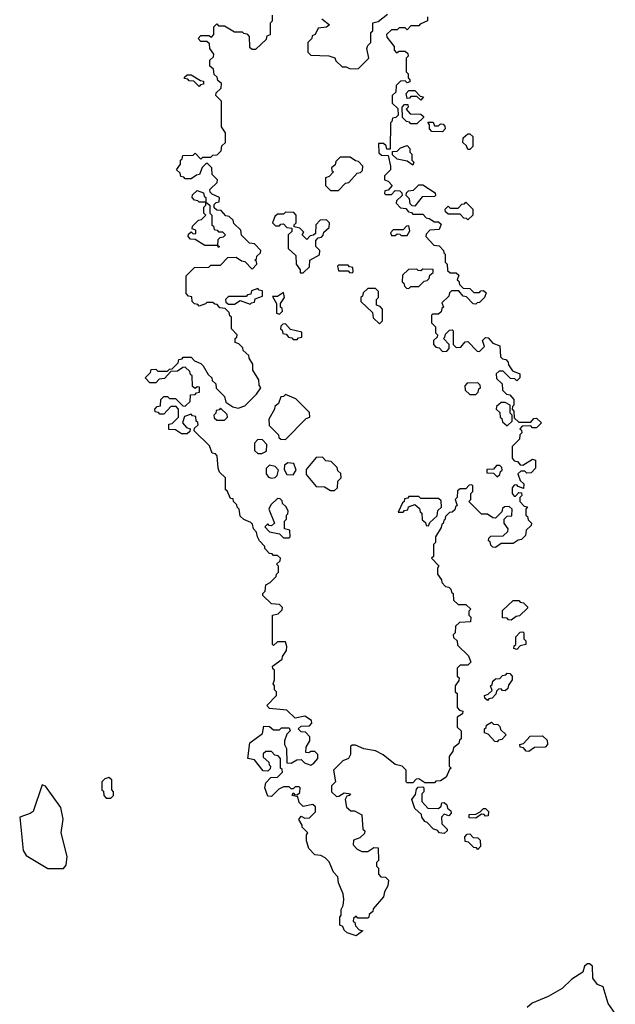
# Model space of a CAD drawing. Extents: x 2106670 to 2323771, y 35271 to 224896.
# Tile 341 of 419: x 2285011 to 2288046, y 147431 to 152451. Entities that reach past the tile are written whole.
import ezdxf

# ---------------------------------------------------------------- set-up
doc = ezdxf.new("R2010")
doc.units = 0

msp = doc.modelspace()

# ---------------------------------------------------------------- linework, layer by layer
at = {"layer": '0CON20XD'}
for points in [[(2286765, 148734.5), (2286723, 148753), (2286705, 148752.5), (2286697.5, 148745), (2286696.2, 148705), (2286686, 148685), (2286657, 148673), (2286610, 148625), (2286620, 148565), (2286600, 148545), (2286600, 148515), (2286625, 148490), (2286638.3, 148491.7), (2286665, 148510), (2286697.5, 148505), (2286690, 148495), (2286677.5, 148492.5), (2286670, 148475), (2286675.9, 148435.9), (2286698.3, 148418.3), (2286717, 148417), (2286755, 148397.5), (2286760, 148325), (2286770, 148315), (2286768.3, 148301.7), (2286745, 148280), (2286711.7, 148268.3), (2286710, 148245), (2286731.7, 148221.7), (2286755, 148210), (2286785, 148210), (2286815, 148230), (2286838.3, 148228.3), (2286840, 148165), (2286830, 148155), (2286830, 148135), (2286840, 148125), (2286840, 148095), (2286851.7, 148081.7), (2286875, 148080), (2286890, 148065), (2286887.5, 148035), (2286870, 148005), (2286865, 147980), (2286811.7, 147918.3), (2286810, 147905), (2286791.7, 147888.3), (2286790, 147875), (2286785, 147870), (2286735, 147870), (2286725, 147880), (2286711.7, 147868.3), (2286710, 147855), (2286718.3, 147848.3), (2286721.7, 147831.7), (2286741.7, 147811.7), (2286760, 147805), (2286725, 147780), (2286680, 147795), (2286665, 147810), (2286658.3, 147828.3), (2286642.5, 147835), (2286643.3, 147875), (2286650, 147885), (2286650, 147915), (2286660, 147935), (2286662.5, 147965), (2286660, 147995), (2286635, 148050), (2286631.7, 148081.7), (2286610, 148105), (2286588.3, 148158.3), (2286568.3, 148178.3), (2286545, 148190), (2286515, 148193.3), (2286483.8, 148225), (2286472.5, 148265), (2286472.5, 148295), (2286480, 148305), (2286450, 148335), (2286450, 148345), (2286433, 148373), (2286445, 148390), (2286465, 148380), (2286488.3, 148381.7), (2286518.3, 148411.7), (2286518.3, 148438.3), (2286505, 148450), (2286455, 148440), (2286435, 148460), (2286428.3, 148488.3), (2286400, 148495), (2286405, 148510), (2286411.7, 148501.7), (2286425, 148500), (2286438.3, 148511.7), (2286440, 148535), (2286435, 148540), (2286415, 148540), (2286405, 148530), (2286395, 148530), (2286385, 148540), (2286355, 148540), (2286331.7, 148528.3), (2286295, 148490), (2286275, 148492.5), (2286260, 148535), (2286265, 148560), (2286291.7, 148588.3), (2286325, 148590), (2286350, 148615), (2286348.3, 148628.3), (2286340, 148635), (2286340, 148685), (2286328.3, 148698.3), (2286311.7, 148701.7), (2286295, 148720), (2286265, 148720), (2286251.7, 148708.3), (2286251.7, 148691.7), (2286280, 148665), (2286281.7, 148651.7), (2286290, 148645), (2286288.3, 148631.7), (2286275, 148620), (2286251.7, 148621.7), (2286208.3, 148678.3), (2286173.3, 148685), (2286183.3, 148765), (2286248.3, 148811.7), (2286255, 148850), (2286285, 148847.5), (2286305, 148830), (2286335, 148830), (2286345, 148840), (2286385, 148840), (2286390, 148825), (2286371.7, 148808.3), (2286360, 148775), (2286360, 148755), (2286370, 148735), (2286371.7, 148661.7), (2286395, 148660), (2286423, 148677), (2286445, 148680), (2286461.7, 148661.7), (2286476.7, 148656.7), (2286495, 148650), (2286510, 148660), (2286530, 148685), (2286530, 148705), (2286515, 148720), (2286495, 148720), (2286485, 148712.5), (2286470, 148715), (2286471.7, 148741.7), (2286490, 148775), (2286490, 148795), (2286468.3, 148818.3), (2286445, 148820), (2286430, 148835), (2286445, 148850), (2286488.3, 148851.7), (2286500, 148865), (2286498.3, 148878.3), (2286465, 148900), (2286415, 148890), (2286371.7, 148931.7), (2286285, 148940), (2286270, 148955), (2286320, 149005), (2286320, 149025), (2286310, 149035), (2286310, 149055), (2286302.5, 149065), (2286310, 149085), (2286310, 149135), (2286301.7, 149141.7), (2286300, 149155), (2286348.3, 149191.7), (2286350, 149205), (2286370, 149235), (2286372.5, 149255), (2286365, 149280), (2286325, 149280), (2286305, 149260), (2286300, 149265), (2286300, 149415), (2286328.3, 149421.7), (2286348.3, 149441.7), (2286350, 149455), (2286335, 149470), (2286295, 149472.5), (2286250, 149515), (2286250, 149525), (2286261.7, 149538.3), (2286265, 149570), (2286288.3, 149581.7), (2286318.3, 149611.7), (2286320, 149625), (2286330, 149635), (2286330, 149665), (2286320, 149675), (2286338.3, 149691.7), (2286340, 149705), (2286325, 149720), (2286305, 149720), (2286298.3, 149728.3), (2286285, 149730), (2286260, 149755), (2286260, 149765), (2286232.5, 149795), (2286222.5, 149815), (2286218.3, 149838.3), (2286202.5, 149855), (2286198.3, 149878.3), (2286188.3, 149888.3), (2286153, 149903), (2286135, 149920), (2286130, 149955), (2286120, 149965), (2286118.3, 149978.3), (2286100, 149995), (2286098.3, 150008.3), (2286085, 150010), (2286068.3, 150048.3), (2286060, 150055), (2286060, 150115), (2286030, 150145), (2286022.5, 150165), (2286018.3, 150228.3), (2286008.3, 150238.3), (2285991.7, 150241.7), (2285978.3, 150278.3), (2285900, 150355), (2285901.7, 150368.3), (2285920, 150385), (2285918.3, 150398.3), (2285910, 150405), (2285908.3, 150428.3), (2285891.7, 150431.7), (2285885, 150440), (2285851.7, 150428.3), (2285840, 150395), (2285861.7, 150371.7), (2285880, 150365), (2285878.3, 150351.7), (2285865, 150340), (2285835, 150340), (2285805, 150360), (2285771.7, 150361.7), (2285771.7, 150388.3), (2285788.3, 150391.7), (2285820, 150425), (2285820, 150465), (2285808.3, 150478.3), (2285781.7, 150478.3), (2285745, 150440), (2285725, 150440), (2285718.3, 150448.3), (2285701.7, 150451.7), (2285700, 150465), (2285711.7, 150478.3), (2285728.3, 150481.7), (2285730, 150515), (2285745, 150530), (2285765, 150530), (2285775, 150520), (2285805, 150520), (2285841.7, 150481.7), (2285855, 150480), (2285880, 150505), (2285881.7, 150538.3), (2285905, 150540), (2285911.7, 150548.3), (2285928.3, 150551.7), (2285928.3, 150578.3), (2285915, 150580), (2285905, 150570), (2285891.7, 150581.7), (2285890, 150635), (2285881.7, 150641.7), (2285878.3, 150658.3), (2285855, 150680), (2285841.7, 150678.3), (2285815, 150660), (2285781.7, 150658.3), (2285748.3, 150621.7), (2285721.7, 150618.3), (2285705, 150600), (2285675, 150600), (2285650, 150625), (2285678.3, 150651.7), (2285681.7, 150668.3), (2285705, 150670), (2285715, 150660), (2285765, 150660), (2285775, 150670), (2285788.3, 150671.7), (2285818.3, 150701.7), (2285821.7, 150718.3), (2285838.3, 150721.7), (2285845, 150730), (2285885, 150730), (2285901.7, 150711.7), (2285935, 150697.5), (2285946.4, 150686.4), (2285971.7, 150641.7), (2285990, 150625), (2285991.7, 150611.7), (2286010, 150595), (2286011.7, 150571.7), (2286055, 150530), (2286061.7, 150501.7), (2286097.5, 150477.5), (2286125, 150470), (2286158.3, 150481.7), (2286218.3, 150541.7), (2286240, 150575), (2286231.7, 150588.3), (2286230, 150615), (2286200, 150665), (2286200, 150695), (2286180, 150725), (2286178.3, 150738.3), (2286150, 150765), (2286148.3, 150778.3), (2286128.3, 150798.3), (2286110, 150805), (2286110, 150825), (2286118.3, 150831.7), (2286120, 150845), (2286090, 150875), (2286090, 150935), (2286081.7, 150941.7), (2286078.3, 150958.3), (2286058.3, 150978.3), (2286031.7, 150981.7), (2286018.3, 150998.3), (2286005, 151000), (2285995, 151010), (2285965, 151010), (2285958.3, 151001.7), (2285925, 150990), (2285918.3, 150998.3), (2285901.7, 151001.7), (2285890, 151015), (2285888.3, 151038.3), (2285871.7, 151041.7), (2285860, 151055), (2285860, 151145), (2285901.7, 151188.3), (2285975, 151190), (2285985, 151200), (2286035, 151200), (2286071.7, 151238.3), (2286115, 151240), (2286141.7, 151221.7), (2286158.3, 151218.3), (2286195, 151180), (2286220, 151205), (2286218.3, 151218.3), (2286210, 151225), (2286218.3, 151231.7), (2286220, 151245), (2286238.3, 151261.7), (2286240, 151275), (2286208.3, 151308.3), (2286181.7, 151311.7), (2286141.7, 151351.7), (2286138.3, 151378.3), (2286101.7, 151411.7), (2286098.3, 151428.3), (2286078.3, 151448.3), (2286061.7, 151451.7), (2286038.3, 151478.3), (2286015, 151480), (2286001.7, 151491.7), (2286001.7, 151508.3), (2286011.7, 151518.3), (2286028.3, 151521.7), (2286030, 151545), (2285991.7, 151561.7), (2285981.7, 151571.7), (2285980, 151585), (2286018.3, 151621.7), (2286020, 151635), (2285991.7, 151661.7), (2285990, 151695), (2285968.3, 151718.3), (2285961.7, 151718.3), (2285941.7, 151698.3), (2285928.3, 151661.7), (2285911.7, 151658.3), (2285885, 151640), (2285855, 151640), (2285848.3, 151648.3), (2285831.7, 151651.7), (2285828.3, 151668.3), (2285810, 151685), (2285830, 151715), (2285830, 151735), (2285838.3, 151741.7), (2285841.7, 151758.3), (2285895, 151760), (2285905, 151770), (2285935, 151740), (2285945, 151750), (2285985, 151750), (2285995, 151760), (2286018.3, 151761.7), (2286038.3, 151781.7), (2286041.7, 151808.3), (2286060, 151825), (2286060, 151875), (2286040, 151905), (2286040, 152035), (2286010, 152065), (2286011.7, 152078.3), (2286038.3, 152101.7), (2286040, 152125), (2286021.7, 152141.7), (2286018.3, 152158.3), (2286001.7, 152171.7), (2285998.3, 152198.3), (2285980, 152215), (2285980, 152245), (2285998.3, 152261.7), (2286000, 152275), (2285980, 152305), (2285978.3, 152328.3), (2285965, 152340), (2285935, 152340), (2285920, 152355), (2285935, 152370), (2285975, 152370), (2285988.3, 152361.7), (2286000, 152375), (2286000, 152415), (2286015, 152430), (2286025, 152420), (2286055, 152420), (2286105, 152390), (2286145, 152390), (2286151.7, 152381.7), (2286168.3, 152378.3), (2286180, 152365), (2286181.7, 152311.7), (2286195, 152300), (2286215, 152300), (2286268.3, 152351.7), (2286271.7, 152368.3), (2286290, 152375), (2286290, 152435), (2286300, 152445), (2286300, 152475)], [(2286550, 152455), (2286590, 152425), (2286575, 152413.3), (2286531.7, 152408.3), (2286517.5, 152375), (2286501.7, 152368.3), (2286500, 152355), (2286480, 152335), (2286480, 152285), (2286495, 152270), (2286587, 152267), (2286616.4, 152256.4), (2286621.7, 152241.7), (2286655, 152210), (2286675, 152210), (2286695, 152200), (2286738.3, 152201.7), (2286790, 152255), (2286780, 152305), (2286785, 152320), (2286800, 152335), (2286800, 152385), (2286810, 152395), (2286810, 152435), (2286838.3, 152441.7), (2286885, 152480)], [(2287090, 152465), (2287090, 152445), (2287051.7, 152428.3), (2287045, 152420), (2287005, 152420), (2286985, 152400), (2286975, 152410), (2286945, 152410), (2286935, 152400), (2286905, 152400), (2286880, 152375), (2286881.7, 152361.7), (2286920, 152315), (2286920, 152295), (2286931.7, 152281.7), (2286945, 152290), (2286975, 152290), (2286988.3, 152278.3), (2286990, 152265), (2286980, 152255), (2286980, 152185), (2286990, 152175), (2286990, 152155), (2287000, 152145), (2287000, 152135), (2286985, 152130), (2286975, 152140), (2286951.7, 152138.3), (2286930, 152115), (2286928.3, 152081.7), (2286910, 152065), (2286910, 152025), (2286938.3, 151998.3), (2286940, 151965), (2286928.3, 151951.7), (2286911.7, 151948.3), (2286908.3, 151931.7), (2286900, 151925), (2286898.3, 151791.7), (2286881.7, 151791.7), (2286878.3, 151808.3), (2286865, 151820), (2286840, 151820), (2286841.7, 151771.7), (2286855, 151760), (2286888.3, 151758.3), (2286900, 151705), (2286900, 151685), (2286870, 151655), (2286870, 151635), (2286888.3, 151628.3), (2286910, 151605), (2286888.3, 151581.7), (2286871.7, 151578.3), (2286870, 151565), (2286875, 151560), (2286905, 151560), (2286925, 151580), (2286948.3, 151578.3), (2286958.3, 151568.3), (2286960, 151555), (2286931.7, 151528.3), (2286930, 151515), (2286951.7, 151491.7), (2286978.3, 151488.3), (2286991.7, 151471.7), (2287008.3, 151468.3), (2287015, 151460), (2287065, 151460), (2287081.7, 151441.7), (2287098.3, 151438.3), (2287125, 151420), (2287145, 151420), (2287158.3, 151408.3), (2287148.3, 151381.7), (2287101.7, 151378.3), (2287081.7, 151358.3), (2287080, 151345), (2287121.7, 151301.7), (2287148.3, 151298.3), (2287170, 151275), (2287171.7, 151261.7), (2287180, 151255), (2287180, 151215), (2287190, 151205), (2287191.7, 151171.7), (2287205, 151160), (2287235, 151160), (2287248.3, 151148.3), (2287240, 151125), (2287248.3, 151118.3), (2287251.7, 151101.7), (2287271.7, 151081.7), (2287305, 151080), (2287325, 151060), (2287355, 151060), (2287361.7, 151068.3), (2287375, 151070), (2287388.3, 151058.3), (2287380, 151035), (2287355, 151010), (2287341.7, 151008.3), (2287335, 151000), (2287321.7, 151001.7), (2287288.3, 151038.3), (2287271.7, 151041.7), (2287248.3, 151068.3), (2287211.7, 151068.3), (2287201.7, 151058.3), (2287198.3, 151041.7), (2287161.7, 151008.3), (2287170, 150985), (2287161.7, 150978.3), (2287158.3, 150961.7), (2287145, 150950), (2287115, 150950), (2287110, 150945), (2287110, 150905), (2287130, 150885), (2287130, 150855), (2287140, 150845), (2287138.3, 150831.7), (2287120, 150815), (2287120, 150795), (2287131.7, 150781.7), (2287148.3, 150778.3), (2287165, 150760), (2287188.3, 150761.7), (2287200, 150775), (2287200, 150795), (2287170, 150825), (2287178.3, 150831.7), (2287181.7, 150848.3), (2287201.7, 150868.3), (2287215, 150870), (2287220, 150865), (2287220, 150795), (2287235, 150780), (2287258.3, 150781.7), (2287281.7, 150808.3), (2287295, 150810), (2287341.7, 150761.7), (2287355, 150760), (2287380, 150785), (2287370, 150815), (2287385, 150830), (2287398.3, 150828.3), (2287421.7, 150801.7), (2287458.3, 150788.3), (2287461.7, 150731.7), (2287471.7, 150721.7), (2287488.3, 150718.3), (2287500, 150705), (2287501.7, 150691.7), (2287521.7, 150661.7), (2287560, 150645), (2287560, 150625), (2287545, 150610), (2287535, 150620), (2287511.7, 150621.7), (2287475, 150660), (2287455, 150660), (2287440, 150645), (2287441.7, 150621.7), (2287470, 150595), (2287471.7, 150561.7), (2287491.7, 150541.7), (2287508.3, 150538.3), (2287530, 150515), (2287530, 150485), (2287521.7, 150478.3), (2287520, 150465), (2287530, 150455), (2287531.7, 150421.7), (2287555, 150400), (2287615, 150400), (2287631.7, 150418.3), (2287645, 150420), (2287670, 150395), (2287645, 150370), (2287625, 150370), (2287615, 150380), (2287571.7, 150378.3), (2287560, 150365), (2287568.3, 150358.3), (2287570, 150345), (2287560, 150335), (2287558.3, 150311.7), (2287520, 150275), (2287520, 150215), (2287531.7, 150201.7), (2287548.3, 150198.3), (2287561.7, 150181.7), (2287575, 150180), (2287625, 150210), (2287640, 150205), (2287640, 150165), (2287618.3, 150141.7), (2287595, 150140), (2287585, 150150), (2287565, 150150), (2287550, 150135), (2287561.7, 150101.7), (2287580, 150085), (2287578.3, 150061.7), (2287551.7, 150071.7), (2287545, 150080), (2287531.7, 150078.3), (2287520, 150065), (2287520, 150035), (2287531.7, 150021.7), (2287538.3, 150021.7), (2287555, 150040), (2287568.3, 150038.3), (2287570, 150025), (2287560, 150015), (2287560, 149995), (2287581.7, 149971.7), (2287598.3, 149968.3), (2287590, 149955), (2287590, 149925), (2287598.3, 149918.3), (2287601.7, 149901.7), (2287620, 149885), (2287618.3, 149871.7), (2287591.7, 149848.3), (2287588.3, 149821.7), (2287568.3, 149801.7), (2287551.7, 149798.3), (2287525, 149780), (2287465, 149780), (2287435, 149760), (2287421.7, 149761.7), (2287411.7, 149771.7), (2287408.3, 149788.3), (2287400, 149795), (2287401.7, 149808.3), (2287411.7, 149818.3), (2287475, 149820), (2287498.3, 149841.7), (2287500, 149855), (2287480, 149885), (2287480, 149905), (2287495, 149920), (2287518.3, 149921.7), (2287520, 149955), (2287505, 149970), (2287481.7, 149968.3), (2287471.7, 149958.3), (2287468.3, 149941.7), (2287435, 149910), (2287421.7, 149911.7), (2287395, 149930), (2287365, 149930), (2287300, 149995), (2287310, 150005), (2287310, 150035), (2287320, 150045), (2287320, 150075), (2287315, 150080), (2287301.7, 150078.3), (2287285, 150060), (2287255, 150060), (2287241.7, 150048.3), (2287240, 150015), (2287230, 150005), (2287240, 149975), (2287231.7, 149968.3), (2287228.3, 149951.7), (2287215, 149940), (2287201.7, 149938.3), (2287181.7, 149918.3), (2287178.3, 149901.7), (2287171.7, 149898.3), (2287168.3, 149881.7), (2287161.7, 149878.3), (2287158.3, 149861.7), (2287130, 149815), (2287130, 149785), (2287120, 149775), (2287120, 149715), (2287110, 149705), (2287147, 149667), (2287140, 149655), (2287140, 149625), (2287160, 149595), (2287161.7, 149581.7), (2287181.7, 149561.7), (2287198.3, 149558.3), (2287208.3, 149548.3), (2287211.7, 149531.7), (2287220, 149525), (2287221.7, 149491.7), (2287245, 149470), (2287285, 149470), (2287310, 149445), (2287300, 149435), (2287300, 149415), (2287310, 149405), (2287308.3, 149381.7), (2287251.7, 149378.3), (2287231.7, 149358.3), (2287230, 149325), (2287220, 149315), (2287221.7, 149301.7), (2287240, 149285), (2287241.7, 149261.7), (2287298.3, 149208.3), (2287310, 149175), (2287295, 149160), (2287255, 149160), (2287240, 149145), (2287240, 149105), (2287250, 149095), (2287248.3, 149081.7), (2287230, 149055), (2287230, 149025), (2287240, 149015), (2287240, 148945), (2287251.7, 148931.7), (2287270, 148925), (2287268.3, 148911.7), (2287240, 148895), (2287240, 148845), (2287260, 148825), (2287260, 148785), (2287251.7, 148778.3), (2287248.3, 148761.7), (2287221.7, 148738.3), (2287218.3, 148721.7), (2287200, 148695), (2287200, 148645), (2287210, 148635), (2287201.7, 148628.3), (2287185, 148590), (2287155, 148570), (2287131.7, 148568.3), (2287125, 148560), (2287075, 148560), (2287045, 148580), (2287031.7, 148578.3), (2287015, 148560), (2286985, 148560), (2286980, 148565), (2286980, 148625), (2286960, 148645), (2286925, 148653.3), (2286863, 148703), (2286825, 148724), (2286765, 148734.5)], [(2285925, 152110), (2285898.3, 152138.3), (2285875, 152140), (2285868.3, 152148.3), (2285851.7, 152151.7), (2285851.7, 152158.3), (2285865, 152170), (2285885, 152170), (2285931.7, 152141.7), (2285948.3, 152138.3), (2285948.3, 152121.7), (2285931.7, 152118.3), (2285925, 152110)], [(2287055, 152040), (2287035, 152060), (2287005, 152060), (2286998.3, 152051.7), (2286985, 152050), (2286980, 152075), (2286995, 152090), (2287025, 152090), (2287051.7, 152061.7), (2287068.3, 152058.3), (2287055, 152040)], [(2287035, 151920), (2287005, 151920), (2286998.3, 151928.3), (2286981.7, 151931.7), (2286961.7, 151951.7), (2286960, 152005), (2286971.7, 152018.3), (2286988.3, 152018.3), (2286990, 152005), (2286980, 151995), (2287001.7, 151971.7), (2287055, 151970), (2287068.3, 151958.3), (2287068.3, 151951.7), (2287035, 151920)], [(2287165, 151880), (2287111.7, 151881.7), (2287100, 151895), (2287100, 151915), (2287091.7, 151928.3), (2287118.3, 151928.3), (2287125, 151910), (2287145, 151910), (2287155, 151920), (2287168.3, 151918.3), (2287178.3, 151908.3), (2287180, 151895), (2287165, 151880)], [(2287305, 151790), (2287295, 151790), (2287288.3, 151808.3), (2287270, 151825), (2287271.7, 151848.3), (2287295, 151870), (2287305, 151870), (2287320, 151855), (2287320, 151805), (2287305, 151790)], [(2287015, 151710), (2286985, 151730), (2286935, 151740), (2286911.7, 151761.7), (2286911.7, 151778.3), (2286935, 151780), (2286951.7, 151798.3), (2286985, 151810), (2287000, 151795), (2287000, 151775), (2287010, 151765), (2287010, 151735), (2287020, 151725), (2287015, 151710)], [(2286635, 151580), (2286671.7, 151618.3), (2286688.3, 151621.7), (2286731.7, 151668.3), (2286748.3, 151671.7), (2286758.3, 151681.7), (2286760, 151705), (2286738.3, 151728.3), (2286721.7, 151731.7), (2286695, 151750), (2286645, 151750), (2286621.7, 151728.3), (2286618.3, 151711.7), (2286600, 151695), (2286601.7, 151681.7), (2286610, 151675), (2286588.3, 151651.7), (2286570, 151645), (2286570, 151605), (2286595, 151580), (2286635, 151580)], [(2287025, 151500), (2287011.7, 151501.7), (2287001.7, 151511.7), (2286998.3, 151538.3), (2286980, 151555), (2286981.7, 151568.3), (2286991.7, 151578.3), (2287018.3, 151581.7), (2287045, 151610), (2287065, 151610), (2287128.3, 151568.3), (2287130, 151555), (2287125, 151550), (2287061.7, 151548.3), (2287025, 151500)], [(2286025, 151290), (2286020, 151300), (2285955, 151300), (2285905, 151330), (2285881.7, 151331.7), (2285870, 151345), (2285871.7, 151358.3), (2285885, 151370), (2285895, 151360), (2285908.3, 151361.7), (2285908.3, 151378.3), (2285890, 151385), (2285891.7, 151398.3), (2285921.7, 151428.3), (2285938.3, 151431.7), (2285960, 151455), (2285950, 151465), (2285950, 151495), (2285960, 151505), (2285960, 151520), (2285925, 151520), (2285918.3, 151528.3), (2285901.7, 151531.7), (2285890, 151545), (2285891.7, 151558.3), (2285915, 151580), (2285948.3, 151568.3), (2285951.7, 151551.7), (2285960, 151545), (2285960, 151520), (2285980, 151505), (2285980, 151465), (2285990, 151455), (2285990, 151405), (2285998.3, 151398.3), (2286001.7, 151381.7), (2286018.3, 151378.3), (2286025, 151370), (2286045, 151370), (2286060, 151355), (2286048.3, 151341.7), (2286031.7, 151338.3), (2286021.7, 151328.3), (2286020, 151300), (2286030, 151295), (2286025, 151290)], [(2287295, 151430), (2287288.3, 151438.3), (2287275, 151440), (2287255, 151460), (2287195, 151460), (2287181.7, 151471.7), (2287180, 151485), (2287195, 151500), (2287205, 151490), (2287245, 151490), (2287265, 151510), (2287278.3, 151511.7), (2287285, 151520), (2287320, 151485), (2287320, 151455), (2287295, 151430)], [(2286455, 151160), (2286488.3, 151191.7), (2286490, 151225), (2286538.3, 151251.7), (2286540, 151275), (2286520, 151295), (2286520, 151325), (2286531.7, 151338.3), (2286548.3, 151341.7), (2286558.3, 151351.7), (2286561.7, 151368.3), (2286588.3, 151391.7), (2286590, 151415), (2286575, 151430), (2286541.7, 151428.3), (2286520, 151405), (2286518.3, 151361.7), (2286508.3, 151351.7), (2286491.7, 151348.3), (2286475, 151330), (2286450, 151355), (2286458.3, 151368.3), (2286438.3, 151388.3), (2286410, 151395), (2286410, 151405), (2286420, 151415), (2286420, 151455), (2286408.3, 151468.3), (2286365, 151470), (2286355, 151460), (2286325, 151460), (2286311.7, 151448.3), (2286300, 151415), (2286315, 151400), (2286335, 151400), (2286341.7, 151408.3), (2286355, 151410), (2286371.7, 151391.7), (2286398.3, 151388.3), (2286398.3, 151371.7), (2286380, 151355), (2286380, 151285), (2286418.3, 151248.3), (2286420, 151205), (2286440, 151175), (2286440, 151160), (2286455, 151160)], [(2286985, 151350), (2287000, 151375), (2286995, 151400), (2286981.7, 151398.3), (2286965, 151380), (2286915, 151380), (2286900, 151365), (2286905, 151350), (2286925, 151350), (2286935, 151360), (2286948.3, 151358.3), (2286955, 151350), (2286985, 151350)], [(2286705, 151160), (2286710, 151165), (2286708.3, 151188.3), (2286691.7, 151191.7), (2286685, 151200), (2286635, 151200), (2286630, 151195), (2286635, 151170), (2286685, 151170), (2286691.7, 151161.7), (2286705, 151160)], [(2286995, 151080), (2287005, 151090), (2287045, 151090), (2287071.7, 151118.3), (2287088.3, 151121.7), (2287098.3, 151131.7), (2287101.7, 151148.3), (2287118.3, 151161.7), (2287118.3, 151178.3), (2287065, 151180), (2287055, 151170), (2287041.7, 151171.7), (2287035, 151180), (2286991.7, 151178.3), (2286961.7, 151148.3), (2286960, 151115), (2286968.3, 151108.3), (2286971.7, 151091.7), (2286981.7, 151081.7), (2286995, 151080)], [(2286185, 151000), (2286191.7, 151008.3), (2286208.3, 151011.7), (2286211.7, 151028.3), (2286248.3, 151041.7), (2286248.3, 151068.3), (2286231.7, 151071.7), (2286225, 151080), (2286191.7, 151068.3), (2286188.3, 151051.7), (2286171.7, 151048.3), (2286165, 151040), (2286075, 151040), (2286060, 151025), (2286061.7, 151011.7), (2286075, 151000), (2286105, 151000), (2286135, 151020), (2286185, 151000)], [(2286335, 150950), (2286350, 150965), (2286348.3, 150978.3), (2286340, 150985), (2286340, 151005), (2286360, 151035), (2286355, 151060), (2286325, 151040), (2286300, 151040), (2286320, 151005), (2286320, 150955), (2286335, 150950)], [(2286845, 150900), (2286860, 150915), (2286860, 150975), (2286848.3, 150988.3), (2286830, 150995), (2286830, 151025), (2286840, 151035), (2286840, 151065), (2286825, 151080), (2286785, 151080), (2286761.7, 151058.3), (2286758.3, 151041.7), (2286750, 151035), (2286750, 151015), (2286808.3, 150958.3), (2286811.7, 150931.7), (2286845, 150900)], [(2286425, 150820), (2286431.7, 150828.3), (2286448.3, 150831.7), (2286448.3, 150858.3), (2286391.7, 150871.7), (2286365, 150900), (2286351.7, 150898.3), (2286341.7, 150888.3), (2286340, 150875), (2286348.3, 150868.3), (2286351.7, 150851.7), (2286368.3, 150848.3), (2286381.7, 150831.7), (2286398.3, 150828.3), (2286405, 150820), (2286425, 150820)], [(2287335, 150540), (2287348.3, 150551.7), (2287351.7, 150568.3), (2287360, 150575), (2287358.3, 150588.3), (2287345, 150600), (2287291.7, 150598.3), (2287280, 150585), (2287281.7, 150561.7), (2287305, 150540), (2287335, 150540)], [(2286365, 150310), (2286471.7, 150418.3), (2286490, 150425), (2286488.3, 150448.3), (2286418.3, 150518.3), (2286365, 150540), (2286355, 150530), (2286341.7, 150528.3), (2286330, 150495), (2286311.7, 150478.3), (2286310, 150465), (2286280, 150415), (2286281.7, 150381.7), (2286330, 150335), (2286331.7, 150321.7), (2286341.7, 150311.7), (2286365, 150310)], [(2287495, 150380), (2287520, 150405), (2287520, 150435), (2287510, 150445), (2287510, 150485), (2287485, 150500), (2287465, 150500), (2287441.7, 150478.3), (2287440, 150465), (2287458.3, 150448.3), (2287460, 150425), (2287468.3, 150418.3), (2287471.7, 150401.7), (2287495, 150380)], [(2286055, 150410), (2286070, 150425), (2286068.3, 150438.3), (2286035, 150470), (2286028.3, 150461.7), (2286011.7, 150458.3), (2286010, 150445), (2286000, 150435), (2286001.7, 150421.7), (2286015, 150410), (2286055, 150410)], [(2286245, 150240), (2286268.3, 150251.7), (2286270, 150285), (2286248.3, 150308.3), (2286225, 150310), (2286207.5, 150292.5), (2286207.5, 150255), (2286225, 150240), (2286245, 150240)], [(2286615, 150050), (2286630, 150065), (2286631.7, 150098.3), (2286650, 150115), (2286648.3, 150138.3), (2286631.7, 150151.7), (2286628.3, 150168.3), (2286598.3, 150198.3), (2286571.7, 150201.7), (2286555, 150220), (2286521.7, 150218.3), (2286471.7, 150158.3), (2286471.7, 150131.7), (2286521.7, 150071.7), (2286565, 150070), (2286595, 150050), (2286615, 150050)], [(2286295, 150113.3), (2286313, 150117), (2286323, 150127), (2286330, 150155), (2286312.5, 150172.5), (2286285, 150180), (2286267.5, 150162.5), (2286266.4, 150136.4), (2286278.8, 150118.8), (2286295, 150113.3)], [(2286405, 150130), (2286420, 150155), (2286408.3, 150188.3), (2286378.3, 150191.7), (2286360, 150180), (2286358.3, 150158.3), (2286371.7, 150131.7), (2286405, 150130)], [(2287445, 150120), (2287458.3, 150131.7), (2287461.7, 150148.3), (2287470, 150155), (2287468.3, 150168.3), (2287458.3, 150178.3), (2287441.7, 150178.3), (2287425, 150160), (2287391.7, 150158.3), (2287391.7, 150141.7), (2287425, 150140), (2287445, 150120)], [(2286385, 149810), (2286390, 149815), (2286388.3, 149848.3), (2286360, 149855), (2286360, 149895), (2286370, 149905), (2286370, 149925), (2286378.3, 149931.7), (2286380, 149945), (2286368.3, 149968.3), (2286350, 149985), (2286348.3, 149998.3), (2286338.3, 150008.3), (2286325, 150010), (2286291.7, 149978.3), (2286280, 149955), (2286310, 149885), (2286295, 149870), (2286281.7, 149871.7), (2286275, 149880), (2286260, 149865), (2286285, 149840), (2286335, 149830), (2286355, 149810), (2286385, 149810)], [(2287095, 149870), (2287101.7, 149888.3), (2287138.3, 149921.7), (2287141.7, 149948.3), (2287160, 149965), (2287158.3, 149998.3), (2287145, 150010), (2287055, 150010), (2287045, 150020), (2286995, 150020), (2286988.3, 150011.7), (2286971.7, 150008.3), (2286970, 149995), (2286961.7, 149988.3), (2286940, 149940), (2286965, 149940), (2286971.7, 149948.3), (2286988.3, 149951.7), (2286991.7, 149968.3), (2287025, 149980), (2287048.3, 149958.3), (2287051.7, 149941.7), (2287060, 149935), (2287061.7, 149901.7), (2287078.3, 149888.3), (2287081.7, 149871.7), (2287095, 149870)], [(2287515, 149390), (2287501.7, 149391.7), (2287495, 149400), (2287471.7, 149401.7), (2287471.7, 149438.3), (2287525, 149490), (2287555, 149490), (2287561.7, 149481.7), (2287578.3, 149478.3), (2287598.3, 149458.3), (2287598.3, 149451.7), (2287558.3, 149411.7), (2287541.7, 149408.3), (2287515, 149390)], [(2287545, 149240), (2287530, 149245), (2287531.7, 149258.3), (2287540, 149265), (2287540, 149305), (2287561.7, 149328.3), (2287575, 149330), (2287580, 149325), (2287580, 149295), (2287590, 149285), (2287590, 149265), (2287561.7, 149258.3), (2287545, 149240)], [(2287395, 148980), (2287381.7, 148991.7), (2287380, 149005), (2287398.3, 149011.7), (2287418.3, 149031.7), (2287410, 149055), (2287418.3, 149061.7), (2287421.7, 149078.3), (2287435, 149090), (2287458.3, 149091.7), (2287471.7, 149108.3), (2287488.3, 149111.7), (2287495, 149120), (2287508.3, 149118.3), (2287520, 149105), (2287520, 149085), (2287501.7, 149058.3), (2287498.3, 149041.7), (2287485, 149030), (2287471.7, 149031.7), (2287465, 149040), (2287451.7, 149038.3), (2287441.7, 149028.3), (2287438.3, 149011.7), (2287418.3, 148991.7), (2287401.7, 148988.3), (2287395, 148980)], [(2287445, 148770), (2287431.7, 148771.7), (2287398.3, 148808.3), (2287380, 148815), (2287380, 148835), (2287388.3, 148841.7), (2287390, 148855), (2287415, 148870), (2287425, 148860), (2287448.3, 148858.3), (2287458.3, 148848.3), (2287461.7, 148831.7), (2287490, 148805), (2287468.3, 148781.7), (2287451.7, 148778.3), (2287445, 148770)], [(2287605, 148720), (2287591.7, 148721.7), (2287578.3, 148738.3), (2287561.7, 148741.7), (2287560, 148755), (2287578.3, 148761.7), (2287611.7, 148798.3), (2287675, 148800), (2287698.3, 148778.3), (2287700, 148755), (2287688.3, 148741.7), (2287635, 148740), (2287605, 148720)], [(2285451.7, 148481.7), (2285475, 148482.5), (2285490, 148495), (2285490, 148515), (2285480, 148525), (2285480, 148575), (2285465, 148587.5), (2285445, 148580), (2285430, 148565), (2285430, 148525), (2285438.3, 148518.3), (2285440, 148495), (2285451.7, 148481.7)], [(2285235, 148123.8), (2285248.6, 148141.4), (2285252.5, 148185), (2285223.3, 148305), (2285232.5, 148375), (2285220, 148435), (2285143, 148543), (2285125, 148550), (2285080, 148415), (2285065, 148403.8), (2285011.2, 148385), (2285028.8, 148215), (2285045, 148190), (2285155, 148123.8), (2285235, 148123.8)], [(2287175, 148302.5), (2287150, 148305), (2287138.3, 148318.3), (2287120, 148325), (2287088.3, 148358.3), (2287075, 148362.5), (2287060, 148385), (2287058.3, 148398.3), (2287025, 148430), (2287010, 148475), (2287028.3, 148501.7), (2287032.5, 148527.5), (2287041.7, 148538.3), (2287065, 148540), (2287070, 148535), (2287070, 148515), (2287060, 148505), (2287060, 148465), (2287091.7, 148431.7), (2287145, 148430), (2287158.3, 148441.7), (2287161.7, 148458.3), (2287175, 148460), (2287188.3, 148448.3), (2287191.7, 148431.7), (2287208.3, 148418.3), (2287210, 148405), (2287198.3, 148391.7), (2287175, 148400), (2287160, 148385), (2287161.7, 148351.7), (2287190, 148325), (2287190, 148315), (2287175, 148302.5)], [(2287335, 148380), (2287301.7, 148381.7), (2287301.7, 148398.3), (2287335, 148400), (2287358.3, 148411.7), (2287375, 148430), (2287385, 148430), (2287400, 148415), (2287398.3, 148391.7), (2287385, 148390), (2287378.3, 148398.3), (2287365, 148400), (2287335, 148380)], [(2287345, 148220), (2287338.3, 148228.3), (2287325, 148230), (2287298.3, 148258.3), (2287281.7, 148261.7), (2287280, 148285), (2287291.7, 148298.3), (2287305, 148300), (2287321.7, 148281.7), (2287345, 148280), (2287358.3, 148268.3), (2287360, 148235), (2287345, 148220)], [(2288046.2, 147385), (2288010, 147435), (2287985, 147520), (2287955, 147532.5), (2287932.5, 147565), (2287930, 147625), (2287915, 147637.5), (2287905, 147637.5), (2287890, 147625), (2287880, 147595), (2287825, 147560), (2287775, 147512.5), (2287705, 147470.8), (2287623.2, 147436.8), (2287598, 147415)]]:
    msp.add_lwpolyline(points, dxfattribs=at)

doc.saveas('drawing.dxf')
